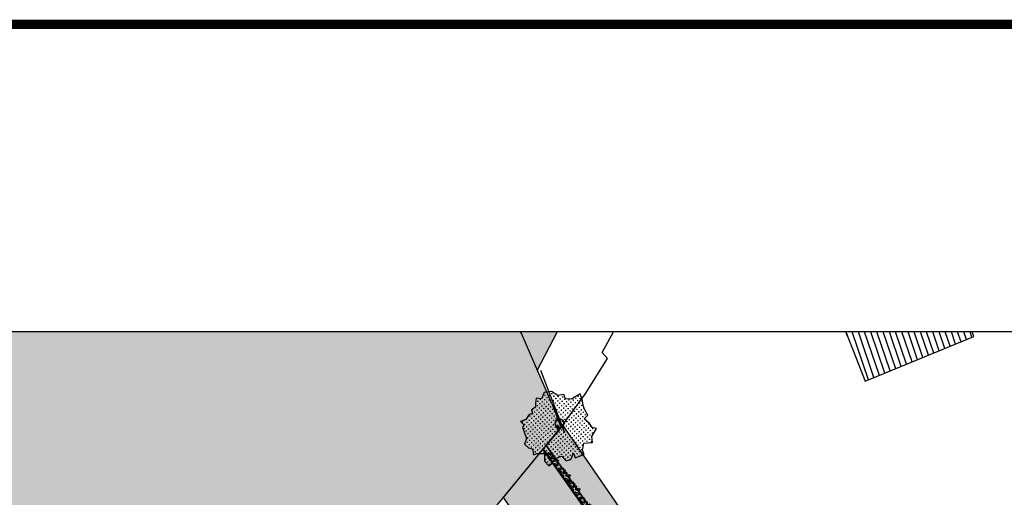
# Model space of a CAD drawing. Header units: centimetres. Extents: x 100159 to 225226, y -81380 to -23241.
# Tile 347 of 365: x 191323 to 201970, y -32999 to -27835. Entities that reach past the tile are written whole.
import ezdxf
from ezdxf.xclip import XClip

# ---------------------------------------------------------------- set-up
doc = ezdxf.new("R2010")
doc.units = ezdxf.units.CM
doc.header["$XCLIPFRAME"] = 2
doc.linetypes.add('CACHE', pattern=[9.525, 6.35, -3.175])
doc.linetypes.add('CONTINU', pattern=[0])
doc.layers.get('0').update_dxf_attribs({"lineweight": 5})
for name, color, linetype in [('15', 252, 'Continuous'), ('23', 63, 'Continuous'), ('43', 7, 'CONTINU'), ('46', 7, 'CACHE'), ('A-Mar-P-TR-Revêtement béton désac', 8, 'Continuous'), ('A-Mar-P-TR-Revêtement enrobé', 7, 'Continuous'), ('A-Mar-P-TX-légende', 7, 'Continuous'), ('DDL-PLAN MASSE PAYSAGE', 7, 'Continuous')]:
    doc.layers.add(name, color=color, linetype=linetype)
for name, color, linetype, lineweight, true_color in [('24', 7, 'Continuous', 15, 0x99ad58), ('25', 7, 'Continuous', 9, 0x99ad58), ('DDL- PAYSAGE HACHURES', 7, 'Continuous', 15, 0x99ad58)]:
    doc.layers.add(name, color=color, linetype=linetype, lineweight=lineweight, true_color=true_color)
doc.layers.add('A-Mar-P-TR-esv-massifs', color=7, linetype='Continuous', true_color=0x99ad58)
doc.layers.add('DDL- CLOISONS DOUBLAGES', color=1, linetype='Continuous', lineweight=5)

# ---------------------------------------------------------------- blocks, each defined once
blk = doc.blocks.new('gvj1j')
at = {"layer": '25', "ltscale": 0.03, "true_color": 0xb8c52b}
h = blk.add_hatch(dxfattribs=at)
h.set_pattern_fill('CROSS', color=52, scale=4.20504e-06, angle=-25.2074, style=0)
h.set_pattern_definition([(334.7926, (4e-14, 3e-14), (0.0422487, 0.0152043), [0.015875, -0.047625]), (64.7926, (0.0038, -0.010562), (-0.0152043, 0.0422487), [0.015875, -0.047625])])
h.paths.add_polyline_path([(0.396, -0.379), (0.414, -0.293), (0.517, -0.207), (0.465, -0.172), (0.448, -0.103), (0.396, -0.017), (0.465, 0.017), (0.448, 0.103), (0.448, 0.155), (0.465, 0.258), (0.465, 0.345), (0.379, 0.327), (0.327, 0.31), (0.241, 0.345), (0.241, 0.414), (0.155, 0.431), (0.086, 0.517), (-0.017, 0.534), (-0.086, 0.465), (-0.155, 0.5), (-0.19, 0.431), (-0.207, 0.379), (-0.276, 0.362), (-0.276, 0.31), (-0.327, 0.31), (-0.396, 0.258), (-0.482, 0.258), (-0.448, 0.19), (-0.482, 0.172), (-0.482, 0.069), (-0.482, 0), (-0.534, -0.069), (-0.5, -0.138), (-0.448, -0.172), (-0.465, -0.258), (-0.414, -0.258), (-0.31, -0.293), (-0.345, -0.396), (-0.31, -0.482), (-0.258, -0.465), (-0.19, -0.414), (-0.086, -0.414), (-0.052, -0.5), (0.017, -0.5), (0.086, -0.431), (0.086, -0.5), (0.224, -0.5), (0.224, -0.431), (0.276, -0.345)])
at = {"layer": '46'}
h = blk.add_hatch(color=7, dxfattribs=at)
h.dxf.hatch_style = 1
edge = h.paths.add_edge_path()
edge.add_ellipse((0, 0), major_axis=(-0.0047, 0.0274), ratio=1, start_angle=80.213, end_angle=260.213)
edge.add_ellipse((0, 0), major_axis=(-0.0047, 0.0274), ratio=1, start_angle=260.213, end_angle=440.213)
at = {"layer": '43'}
blk.add_lwpolyline([(0.517, -0.207), (0.465, -0.172), (0.448, -0.103), (0.396, -0.017), (0.465, 0.017), (0.448, 0.103), (0.448, 0.155), (0.465, 0.258), (0.465, 0.345), (0.379, 0.327), (0.327, 0.31), (0.241, 0.345), (0.241, 0.414), (0.155, 0.431), (0.086, 0.517), (-0.017, 0.534), (-0.086, 0.465), (-0.155, 0.5), (-0.19, 0.431), (-0.207, 0.379), (-0.276, 0.362), (-0.276, 0.31), (-0.327, 0.31), (-0.396, 0.258), (-0.482, 0.258), (-0.448, 0.19), (-0.482, 0.172), (-0.482, 0.069), (-0.482, 0), (-0.534, -0.069), (-0.5, -0.138), (-0.448, -0.172), (-0.465, -0.258), (-0.414, -0.258), (-0.31, -0.293), (-0.345, -0.396), (-0.31, -0.482), (-0.258, -0.465), (-0.19, -0.414), (-0.086, -0.414), (-0.052, -0.5), (0.017, -0.5), (0.086, -0.431), (0.086, -0.5), (0.224, -0.5), (0.224, -0.431), (0.276, -0.345), (0.396, -0.379), (0.414, -0.293)], close=True, dxfattribs=at)
at = {"layer": '46', "ltscale": 5}
blk.add_lwpolyline([(0.517, -0.207), (0.465, -0.172), (0.448, -0.103), (0.396, -0.017), (0.465, 0.017), (0.448, 0.103), (0.448, 0.155), (0.465, 0.258), (0.465, 0.345), (0.379, 0.327), (0.327, 0.31), (0.241, 0.345), (0.241, 0.414), (0.155, 0.431), (0.086, 0.517), (-0.017, 0.534), (-0.086, 0.465), (-0.155, 0.5), (-0.19, 0.431), (-0.207, 0.379), (-0.276, 0.362), (-0.276, 0.31), (-0.327, 0.31), (-0.396, 0.258), (-0.482, 0.258), (-0.448, 0.19), (-0.482, 0.172), (-0.482, 0.069), (-0.482, 0), (-0.534, -0.069), (-0.5, -0.138), (-0.448, -0.172), (-0.465, -0.258), (-0.414, -0.258), (-0.31, -0.293), (-0.345, -0.396), (-0.31, -0.482), (-0.258, -0.465), (-0.19, -0.414), (-0.086, -0.414), (-0.052, -0.5), (0.017, -0.5), (0.086, -0.431), (0.086, -0.5), (0.224, -0.5), (0.224, -0.431), (0.276, -0.345), (0.396, -0.379), (0.414, -0.293)], close=True, dxfattribs=at)
blk = doc.blocks.new('17.07 CADASTRE')
at = {"layer": '15'}
h = blk.add_hatch(dxfattribs=at)
h.set_pattern_fill('ANSI31', color=252, scale=0.188172, angle=79.2095)
h.set_pattern_definition([(124.20954, (-395.85695, 19.11394), (-0.49407933, -0.3358963), [])])
h.paths.add_polyline_path([(145, 335.44), (154.44, 342.78), (150.89, 347.33), (148.33, 345.33), (147.33, 346.78), (144.33, 344.44), (144.78, 343.89), (140.89, 340.89)])
at = {"layer": '23'}
h = blk.add_hatch(dxfattribs=at)
h.set_pattern_fill('CROSS', color=9, scale=0.122312, angle=-74.5126)
h.set_pattern_definition([(285.487436, (-1752.3689, 119.6183), (0.95587097, -0.5410825), [0.38833935, -1.16501804]), (15.487436, (-1752.5042, 119.37936), (0.5410825, 0.95587097), [0.38833935, -1.16501804])])
h.paths.add_polyline_path([(296.56, 77.11), (237.11, 55.33), (234.33, 63.89), (230.22, 79.22), (287.33, 104.78), (286, 108.67), (283.76, 107.68), (283.59, 107.68), (284.56, 108.11), (281.78, 113.78), (279.56, 117), (276.89, 119.56), (274.22, 121.22), (271, 122.22), (267.22, 123.78), (264.11, 125.44), (253.89, 127.67), (249.22, 128.44), (241, 128.11), (233.11, 127.44), (216.89, 124.44), (201.67, 120.78), (176.22, 114.11), (165.56, 111.11), (124.56, 102.44), (122.33, 102.22), (76.78, 95.67), (65.22, 94.33), (35.44, 90.11), (31.67, 89.67), (13.22, 87.02), (13.22, 11), (305.95, 11), (306.33, 20.89), (306.46, 20.91), (306.78, 27.44), (306.56, 41.22), (304.89, 48.67)])
h.paths.add_polyline_path([(382.44, 188.11), (366.22, 179.89), (324.33, 156.22), (321.56, 150.11), (319.89, 143.22), (318.44, 140), (316.33, 136.44), (312.89, 132.22), (311, 129.56), (309.67, 127), (309.22, 124.89), (309.11, 121.56), (313, 67.11), (320.89, 34.56), (323.89, 23), (326.72, 11), (382.44, 11)])
h.paths.add_polyline_path([(114.44, 168.68), (114.56, 172.22), (114.77, 174.06), (114.89, 176.11), (115.44, 180), (117, 187), (119.81, 200.74), (131.78, 243.33), (132.67, 246.89), (134.33, 259.78), (123.89, 263.89), (95.59, 275.59), (95.78, 276.11), (116.44, 322.67), (114.87, 324.74), (110, 330.78), (101, 340.11), (94.78, 345.89), (88.11, 351.33), (84.33, 354.22), (77.67, 358.67), (70, 363), (64.67, 366.78), (62.67, 368.56), (61, 370.78), (59.67, 373.33), (57.44, 376.44), (55, 379.89), (50.44, 384.11), (47.78, 386.11), (42.89, 389.33), (34.78, 392.22), (29.78, 390.22), (28, 389.11), (23.44, 385.11), (19.6, 381.15), (45.33, 361.11), (41.87, 356.75), (41.56, 357), (39.11, 354), (13.22, 374.34), (13.22, 359.89), (17.11, 358.44), (17.56, 359.44), (21.11, 358), (20.78, 357), (22.56, 356.33), (22.89, 357.33), (29.22, 354.89), (26.33, 347.67), (22.89, 349), (21.56, 345.67), (17.89, 347.11), (18.56, 348.89), (13.22, 350.98), (13.22, 268.87), (22.44, 266.33), (20.33, 258.44), (13.22, 260.47), (13.22, 114.19), (18.44, 116), (18.89, 112.78), (28.89, 113.33), (38.67, 115.78), (41.33, 115.78), (59.33, 118.67), (82, 120.33), (98.22, 123.11), (115.89, 127.89), (114.89, 141.89), (114.85, 142.7), (114.56, 146.67), (114.43, 152.18), (114.22, 157), (114.26, 160.23), (114.22, 161.89), (114.12, 164.5), (114.33, 166.89)])
h.paths.add_polyline_path([(35.89, 199), (33.22, 200.11), (35, 204.22), (37.56, 203)], flags=16)
h.paths.add_polyline_path([(48.22, 318.56), (43.78, 319.56), (44.33, 321.78), (38.89, 323), (39, 323.78), (35, 324.67), (35.11, 325.33), (31.56, 326.11), (33.44, 334.67), (40.44, 333), (40.22, 332.11), (43.22, 331.44), (42.89, 330), (46, 329.33), (49, 342.56), (55.11, 337.44), (53, 328.56), (50.67, 329.11)], flags=16)
h.paths.add_polyline_path([(23.89, 322.56), (20.56, 323.22), (21.11, 326.22), (24.56, 325.56)], flags=16)
h.paths.add_polyline_path([(19.67, 324.11), (14.11, 325.22), (14.56, 327.89), (20.22, 326.78)], flags=16)
h.paths.add_polyline_path([(57.56, 349), (56.56, 349.78), (56, 349.11), (53.67, 350.78), (54, 351.44), (50.56, 354.11), (52.89, 357.33), (53.67, 356.89), (54.44, 358), (53.78, 358.56), (59.67, 366.33), (64.44, 362.56), (60.44, 357.11), (64.44, 353.78), (61.89, 350.56), (59.89, 352.11)], flags=16)
h.paths.add_polyline_path([(38.67, 373.44), (35.78, 375.89), (35.44, 375.56), (32.33, 378), (33.11, 379.11), (30, 381.44), (32.44, 384.78), (35.56, 382.22), (36, 382.89), (36.89, 382.33), (37.89, 383.67), (40.44, 381.44), (42.89, 384.67), (47.78, 380.89), (42.89, 374.56), (40.78, 376.22)], flags=16)
h.paths.add_polyline_path([(64.78, 393.22), (55, 404.11), (51.33, 405.89), (50, 405.22), (47.89, 404.56), (45.56, 404.56), (44.78, 404.67), (43.89, 405.11), (34.78, 392.22), (42.89, 389.33), (47.78, 386.11), (50.44, 384.11), (55, 379.89), (57.44, 376.44), (59.67, 373.33), (61, 370.78), (62.67, 368.56), (64.67, 366.78), (70, 363), (77.67, 358.67), (84.33, 354.22), (88.11, 351.33), (94.78, 345.89), (101, 340.11), (110, 330.78), (112.55, 327.62), (117, 349.11), (122, 359.22), (113.22, 363.67), (115.33, 367.89), (104.33, 373.44), (104.11, 373), (103.67, 373.22), (103.89, 373.67)])
h.paths.add_polyline_path([(60.67, 391.56), (67.11, 388.33), (66.33, 386.67), (70.78, 384.44), (67.33, 377.44), (61, 380.56), (61.67, 381.89), (57, 384.22)], flags=16)
h.paths.add_polyline_path([(56.11, 388.78), (44.67, 394.44), (48.11, 401.22), (52.44, 399.11), (52.56, 399.56), (55.44, 398.11), (53.89, 395), (58.11, 393)], flags=16)
h.paths.add_polyline_path([(74.33, 380.89), (79.67, 378.22), (80.33, 379.56), (83.44, 378.11), (79.33, 369.89), (70.89, 374.22)], flags=16)
h.paths.add_polyline_path([(87.44, 378.44), (92.44, 376), (90.56, 372.33), (90, 372.67), (88.56, 369.78), (93.89, 367.22), (90.67, 360.78), (81, 365.56)], flags=16)
h.paths.add_polyline_path([(97.44, 368.11), (107.67, 363.11), (104.56, 356.78), (94.33, 361.78)], flags=16)
h.paths.add_polyline_path([(109.22, 359.89), (112.44, 358.22), (111.78, 357), (113.22, 356.22), (114.44, 358.67), (117.67, 357), (111, 343.44), (106.67, 345.56), (108, 348.33), (104.44, 350.11)], flags=16)
h.paths.add_polyline_path([(138.33, 392.33), (139.44, 392.67), (142.29, 398.36), (133.89, 402.56), (137.22, 409.44), (142.67, 406.67), (143.56, 408.44), (146.6, 406.98), (147.11, 408), (146.95, 409.78), (132.14, 409.78), (130.22, 406), (122.67, 409.78), (88.63, 409.78), (92.22, 408), (85.44, 394.44), (81.67, 396.33), (82.67, 398.44), (80.56, 399.56), (81.67, 401.67), (77.44, 403.78), (80.48, 409.78), (77.24, 409.78), (74.89, 405), (69.44, 407.78), (69.89, 408.78), (67.86, 409.78), (56.29, 409.78), (58.44, 408.67), (64.44, 402), (64.89, 402.33), (65.11, 402), (64.78, 401.67), (68.22, 397.78), (70.67, 396.56), (71.67, 398.67), (76.33, 396.33), (75.33, 394.22), (83.33, 390.22), (84.33, 392.33), (89, 390), (88.22, 388.33), (88.56, 388.11), (88.44, 387.78), (96, 383.89), (97, 386), (105.44, 381.78), (104.44, 379.67), (118, 372.89), (119.06, 372.48), (121, 372.11), (123.44, 372.22), (123.33, 372.67), (123.78, 372.78), (123.89, 372.33), (124.56, 372.56), (126.5, 373.57), (127.44, 374.27), (128.11, 375.06), (128.81, 376.04), (120.78, 380.22), (120.89, 380.44), (117.44, 382.11), (119.89, 386.78), (123.22, 385.11), (123.78, 386.11), (131.91, 381.93), (136.22, 390.56), (136.42, 390.75), (136.56, 391), (137.44, 391.78)])
h.paths.add_polyline_path([(94.78, 396.22), (95.11, 397), (90.89, 399.11), (93, 403.33), (93.89, 402.89), (95.33, 405.67), (98, 404.33), (98.33, 405), (101.89, 403.11), (101.67, 402.56), (104.56, 401.11), (101.11, 394), (98.11, 395.56), (97.67, 394.67)], flags=16)
h.paths.add_polyline_path([(104.78, 389.44), (108.22, 396.33), (118.67, 391.22), (115.67, 385.22), (112.89, 386.56), (112.44, 385.67)], flags=16)
at = {"color": 0, "linetype": 'Continuous'}
for points in [[(119.11, 330.67), (118.44, 331.11), (120.67, 341.11), (123.11, 348), (126.67, 356.67), (128.67, 362.56), (129.56, 364.78), (131.78, 370), (134.89, 376.11), (137.89, 380.89), (143.22, 391.78), (143.89, 391.44), (147.78, 398.89), (149.78, 403.44), (152.34, 409.78)], [(43.89, 405.11), (44.78, 404.67), (45.56, 404.56), (47.89, 404.56), (50, 405.22), (51.33, 405.89), (55, 404.11), (64.78, 393.22), (103.89, 373.67), (103.67, 373.22), (104.11, 373), (104.33, 373.44), (115.33, 367.89), (113.22, 363.67), (122, 359.22), (117, 349.11), (112.53, 327.54)], [(114.87, 324.74), (110, 330.78), (101, 340.11), (94.78, 345.89), (88.11, 351.33), (84.33, 354.22), (77.67, 358.67), (70, 363)], [(114.87, 324.74), (116.44, 322.67), (117.89, 326.56), (119.11, 330.67)], [(95.36, 274.97), (95.78, 276.11), (116.44, 322.67), (114.93, 324.73)]]:
    blk.add_lwpolyline(points, dxfattribs=at)
blk.add_lwpolyline([(145, 335.44), (154.44, 342.78), (150.89, 347.33), (148.33, 345.33), (147.33, 346.78), (144.33, 344.44), (144.78, 343.89), (140.89, 340.89)], close=True)
at = {"layer": '25', "xscale": 7.056438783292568, "yscale": 7.056438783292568, "zscale": 2.352146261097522, "rotation": 35.21300594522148}
blk.add_blockref('gvj1j', (116.11, 322.59), dxfattribs=at)
blk = doc.blocks.new('GVJ7J')
at = {"color": 25, "lineweight": 35}
blk.add_circle((0, 0), 0.5, dxfattribs=at)
blk = doc.blocks.new('0NAR_Arbre051')
at = {"linetype": 'Continuous'}
for points in [[(0.09, 0.19), (-0.09, 0.21), (-0.05, 0.29), (0.1, 0.4), (0.04, 0.45), (-0.09, 0.48), (-0.15, 0.42), (-0.19, 0.26), (-0.26, 0.3), (-0.29, 0.48), (-0.21, 0.51), (-0.25, 0.62), (-0.37, 0.6), (-0.47, 0.5), (-0.49, 0.38), (-0.53, 0.33), (-0.67, 0.32), (-0.74, 0.23), (-0.82, 0.13), (-0.91, 0.14), (-0.96, 0.22), (-0.82, 0.33), (-0.87, 0.37), (-0.78, 0.42), (-0.8, 0.51), (-0.99, 0.47), (-1.09, 0.43), (-1.01, 0.35), (-1.17, 0.34), (-1.28, 0.4), (-1.32, 0.46), (-1.41, 0.43), (-1.38, 0.31), (-1.31, 0.31), (-1.26, 0.18), (-1.35, 0.09), (-1.57, 0.17), (-1.62, 0.08), (-1.59, -0.03), (-1.45, -0.01), (-1.44, -0.07), (-1.39, -0.11), (-1.42, -0.19), (-1.48, -0.18), (-1.49, -0.24), (-1.48, -0.28), (-1.35, -0.29), (-1.42, -0.43), (-1.36, -0.49), (-1.26, -0.5), (-1.18, -0.47), (-1.19, -0.37), (-1.09, -0.29), (-1.02, -0.29), (-0.84, -0.21), (-0.79, -0.26), (-0.86, -0.37), (-1.1, -0.52), (-0.97, -0.57), (-0.86, -0.49), (-0.83, -0.6), (-0.75, -0.58), (-0.63, -0.48), (-0.61, -0.43), (-0.53, -0.46), (-0.64, -0.55), (-0.56, -0.58), (-0.52, -0.67), (-0.34, -0.7), (-0.34, -0.59), (-0.48, -0.47), (-0.45, -0.41), (-0.41, -0.46), (-0.18, -0.42), (-0.16, -0.4), (-0.26, -0.37), (-0.26, -0.29), (-0.22, -0.27), (-0.16, -0.32), (-0.09, -0.3), (0, -0.24), (0.02, -0.28), (0.15, -0.38), (0.13, -0.43), (0.15, -0.56), (0.16, -0.64), (0.2, -0.65), (0.28, -0.62), (0.25, -0.55), (0.26, -0.46), (0.38, -0.43), (0.49, -0.47), (0.49, -0.54), (0.62, -0.51), (0.65, -0.4), (0.55, -0.36), (0.51, -0.25), (0.55, -0.2), (0.64, -0.27), (0.69, -0.21), (0.74, -0.21), (0.78, -0.16), (0.7, -0.11), (0.74, -0.02), (0.86, -0.03), (0.9, -0.05), (0.84, 0.08), (0.93, 0.08), (1.11, -0.01), (1.16, 0.05), (1.18, 0.11), (1.32, 0.14), (1.37, 0.21), (1.44, 0.23), (1.37, 0.33), (1.32, 0.3), (1.26, 0.37), (1.21, 0.36), (1.16, 0.25), (1.05, 0.25), (1.08, 0.33), (1.06, 0.39), (0.91, 0.41), (0.85, 0.34), (0.67, 0.39), (0.67, 0.42), (0.8, 0.51), (0.78, 0.61), (0.66, 0.66), (0.46, 0.55), (0.29, 0.54), (0.22, 0.5), (0.25, 0.42), (0.39, 0.41), (0.4, 0.33), (0.36, 0.27), (0.43, 0.23), (0.32, 0.21), (0.36, 0.16), (0.23, 0.08), (0.14, 0.07), (0.02, 0.11), (0.09, 0.19)], [(-0.46, 0.17), (-0.34, 0.13), (-0.38, 0.07), (-0.36, 0.01), (-0.41, 0), (-0.45, 0.03), (-0.48, 0), (-0.41, -0.15), (-0.51, -0.15), (-0.59, -0.23), (-0.67, -0.18), (-0.63, -0.08), (-0.71, 0.01), (-0.62, 0.03), (-0.67, 0.1), (-0.55, 0.11), (-0.46, 0.17)], [(0.29, 0.69), (0.37, 0.78), (0.37, 0.85), (0.27, 0.78), (0.29, 0.77), (0.29, 0.69)], [(0.5, 0.73), (0.56, 0.7), (0.51, 0.64), (0.45, 0.64), (0.44, 0.67), (0.5, 0.73)], [(0.61, 0.92), (0.58, 0.81), (0.52, 0.84), (0.51, 0.93), (0.61, 0.92)], [(-1.76, -0.5), (-1.82, -0.47), (-1.9, -0.46), (-1.88, -0.4), (-1.83, -0.38), (-1.74, -0.38), (-1.72, -0.46), (-1.76, -0.5)], [(-1.83, -0.22), (-1.84, -0.15), (-1.87, -0.15), (-1.87, -0.12), (-1.81, -0.09), (-1.74, -0.13), (-1.72, -0.23), (-1.76, -0.24), (-1.83, -0.22)], [(-1.47, -0.38), (-1.52, -0.44), (-1.61, -0.39), (-1.54, -0.36), (-1.47, -0.38)], [(1.19, -0.22), (1.13, -0.29), (1.1, -0.3), (1.05, -0.25), (1.03, -0.22), (1.09, -0.18), (1.13, -0.23), (1.19, -0.22)], [(1.32, -0.01), (1.37, -0.05), (1.32, -0.08), (1.27, -0.06), (1.32, -0.01)], [(1.37, -0.16), (1.43, -0.18), (1.39, -0.25), (1.36, -0.26), (1.28, -0.24), (1.37, -0.16)]]:
    blk.add_lwpolyline(points, dxfattribs=at)

msp = doc.modelspace()

# ---------------------------------------------------------------- hatches: boundary and pattern name
at = {"layer": '24', "true_color": 0xbeb7b0}
h = msp.add_hatch(dxfattribs=at)
h.set_pattern_fill('CROSS', color=9, scale=7, angle=269.64423)
h.set_pattern_definition([(269.64423, (189904.02, -53120.035), (44.17314, -44.72515), [22.225, -66.675]), (359.64423, (189892.84, -53131.08), (44.72515, 44.17314), [22.225, -66.675])])
edge = h.paths.add_edge_path()
edge.add_line((208626.2, -37538.4), (208491.2, -37353.5))
edge.add_line((208491.2, -37353.5), (208319.1, -37424.4))
edge.add_line((208319.1, -37424.4), (208292.9, -37575.3))
edge.add_line((208292.9, -37575.3), (208014.5, -37743))
edge.add_line((208014.5, -37743), (207409.1, -37932.9))
edge.add_line((207409.1, -37932.9), (202651.3, -38923.4))
edge.add_line((202651.3, -38923.4), (202024.8, -38827.3))
edge.add_line((202024.8, -38827.3), (201696.3, -38615.5))
edge.add_line((201696.3, -38615.5), (199004.8, -34806.1))
edge.add_line((199004.8, -34806.1), (197954, -33318.8))
edge.add_line((197954, -33318.8), (197195.5, -32219.9))
edge.add_line((197195.5, -32219.9), (197014.6, -32439.7))
edge.add_line((197014.6, -32439.7), (201398.8, -38645))
edge.add_arc((202740.4, -37012.2), 2113.3, 230.59302, 280.71036)
edge.add_line((203133.1, -39088.7), (203142.9, -39137.9))
edge.add_line((203142.9, -39137.9), (204203.2, -38915.5))
edge.add_line((204203.2, -38915.5), (204202.9, -38865.9))
edge.add_line((204202.9, -38865.9), (207470.3, -38185.8))
edge.add_line((207470.3, -38185.8), (207483.3, -38234))
edge.add_arc((206827.4, -35693.1), 2624.2, 284.47339, 306.63824)
edge.add_arc((207886.8, -37111.7), 853.7, 306.40776, 330.01275)
h = msp.add_hatch(dxfattribs=at)
h.set_pattern_fill('CROSS', color=9, scale=7, angle=269.64423)
h.set_pattern_definition([(301, (197231.24, -32319.92), (60.99453, -15.20764), [22.225, -66.675]), (31, (197227.44, -32335.17), (15.20764, 60.99453), [22.225, -66.675])])
edge = h.paths.add_edge_path()
edge.add_arc((202622.8, -37507.2), 2357.7, 217.28097, 282.71654, ccw=False)
edge.add_line((200746.8, -38935.3), (196554.2, -33001.3))
edge.add_line((196554.2, -33001.3), (196982.1, -32479.6))
edge.add_line((196982.1, -32479.6), (201361.8, -38679.3))
edge.add_arc((202740.4, -37012.2), 2163.3, 230.41353, 280.72256)
edge.add_line((203142.9, -39137.7), (203141.8, -39807.1))
at = {"layer": 'A-Mar-P-TX-légende', "true_color": 0x515c2d}
h = msp.add_hatch(dxfattribs=at)
h.set_pattern_fill('AR-CONC', color=59, scale=0.45, angle=-31.35577)
h.set_pattern_definition([(50, (200765.85, -42220.186), (81.9831, -7.1726), [8.5725, -94.2975]), (355, (200765.85, -42220.19), (-15.85954, 85.9756), [6.858, -75.43826]), (100.45144, (200772.68, -42220.78), (66.12356, 78.803), [7.2855, -80.1406]), (46.1842, (200765.85, -42197.33), (121.9856, -18.919), [12.8587, -141.4462]), (96.6356, (200776.01, -42198.9), (106.8319, 111.3418), [10.9283, -120.211]), (351.1842, (200765.85, -42197.33), (106.8319, 111.3418), [10.287, -113.1569]), (21, (200777.28, -42203.04), (68.22648, -46.01934), [8.5725, -94.2975]), (326, (200777.28, -42203.04), (27.8109, 82.8846), [6.858, -75.438]), (71.45144, (200782.96, -42206.876), (96.0374, 36.86525), [7.2855, -80.1405]), (37.5, (200765.847, -42220.186), (1.38987, 38.04977), [0, -74.5236, 0, -76.581, 0, -75.72375]), (7.5, (200765.847, -42220.186), (30.06885, 45.08126), [0, -43.6626, 0, -72.8091, 0, -28.86075]), (327.5, (200740.358, -42220.186), (61.01577, -2.577935), [0, -28.575, 0, -89.154, 0, -118.3005]), (317.5, (200728.93, -42220.186), (66.65813, 11.44192), [0, -37.1475, 0, -59.2074, 0, -84.0105])])
edge = h.paths.add_edge_path()
edge.add_line((203133.1, -39088.7), (203143.4, -39137.7))
edge.add_arc((202740.8, -37011.4), 2164.2, 230.41902, 280.72251, ccw=False)
edge.add_line((201361.8, -38679.3), (196981.6, -32479.8))
edge.add_line((196981.6, -32479.8), (197015.2, -32440.6))
edge.add_line((197015.2, -32440.6), (201398.8, -38645))
edge.add_arc((202740.4, -37012.2), 2113.3, 230.59302, 280.71036)

# ---------------------------------------------------------------- linework, layer by layer
at = {"layer": 'A-Mar-P-TR-esv-massifs', "color": 7, "linetype": 'Continuous'}
msp.add_lwpolyline([(203133.1, -39088.7), (203143.4, -39137.7, -0.2230844), (201361.8, -38679.3), (196981.6, -32479.8), (197015.2, -32440.6), (201398.8, -38645, 0.2222319), (203133.1, -39088.7)], format="xyb", close=True, dxfattribs=at)
at = {"layer": 'A-Mar-P-TR-Revêtement béton désac'}
msp.add_lwpolyline([(196953.5, -31622.8), (197214.5, -32297.3)], dxfattribs=at)
at = {"layer": 'A-Mar-P-TR-Revêtement enrobé', "linetype": 'Continuous'}
msp.add_lwpolyline([(208626.2, -37538.4), (208626.2, -37538.4), (208491.2, -37353.5), (208319.1, -37424.4), (208292.9, -37575.3), (208014.5, -37743), (207409.1, -37932.9), (202651.3, -38923.4), (202651.3, -38923.4), (202024.8, -38827.3), (201696.3, -38615.5), (199004.8, -34806.1), (197954, -33318.8), (197195.5, -32219.9), (197014.6, -32439.7), (201398.8, -38645, 0.2222319), (203133.1, -39088.7), (203142.9, -39137.9), (204203.2, -38915.5), (204202.9, -38865.9), (207470.3, -38185.8), (207483.3, -38234, 0.0970151), (208393.5, -37798.8, 0.1033619), (208626.2, -37538.4)], format="xyb", close=True, dxfattribs=at)
at = {"layer": 'A-Mar-P-TR-Revêtement enrobé'}
msp.add_lwpolyline([(203141.8, -39807.1), (203141.8, -39807.1, -0.2935366), (200746.8, -38935.3), (196554.2, -33001.3), (196982.1, -32479.6), (201361.8, -38679.3, 0.2231098), (203142.9, -39137.7), (203142.9, -39137.7)], format="xyb", close=True, dxfattribs=at)
at = {"layer": 'DDL- CLOISONS DOUBLAGES', "const_width": 100}
msp.add_lwpolyline([(225175.9, -27884.5), (181889, -27884.5), (181889, -81330), (225175.9, -81330)], close=True, dxfattribs=at)

# ---------------------------------------------------------------- block references
at = {"layer": 'A-Mar-P-TR-Revêtement béton désac', "xscale": 94.64416512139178, "yscale": 94.64416512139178, "zscale": 135.2059531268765, "rotation": 344.5120472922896}
msp.add_blockref('GVJ7J', (197161.1, -32199.6), dxfattribs=at)
at = {"layer": 'DDL- PAYSAGE HACHURES', "xscale": 54.05089091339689, "yscale": 54.05089091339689, "zscale": 54.05089091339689, "rotation": 300.2114444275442}
for p in [(197093.4, -32599.4), (197221.4, -32761.3), (197326.9, -32910.1), (197439.8, -33079.6)]:
    msp.add_blockref('0NAR_Arbre051', p, dxfattribs=at)
at = {"layer": 'DDL-PLAN MASSE PAYSAGE', "linetype": 'ByBlock'}
ref = msp.add_blockref('17.07 CADASTRE', (176094.2, -61986.4), dxfattribs=dict(at, xscale=106.2859075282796, yscale=106.2859075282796, zscale=106.2859075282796, rotation=344.5125640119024))
XClip(ref).set_block_clipping_path([(36.599704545, 85.9239172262), (419.7690201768, 192.095693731), (361.9471425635, 400.7723308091), (-21.2221730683, 294.6005543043)])

doc.saveas('drawing.dxf')
